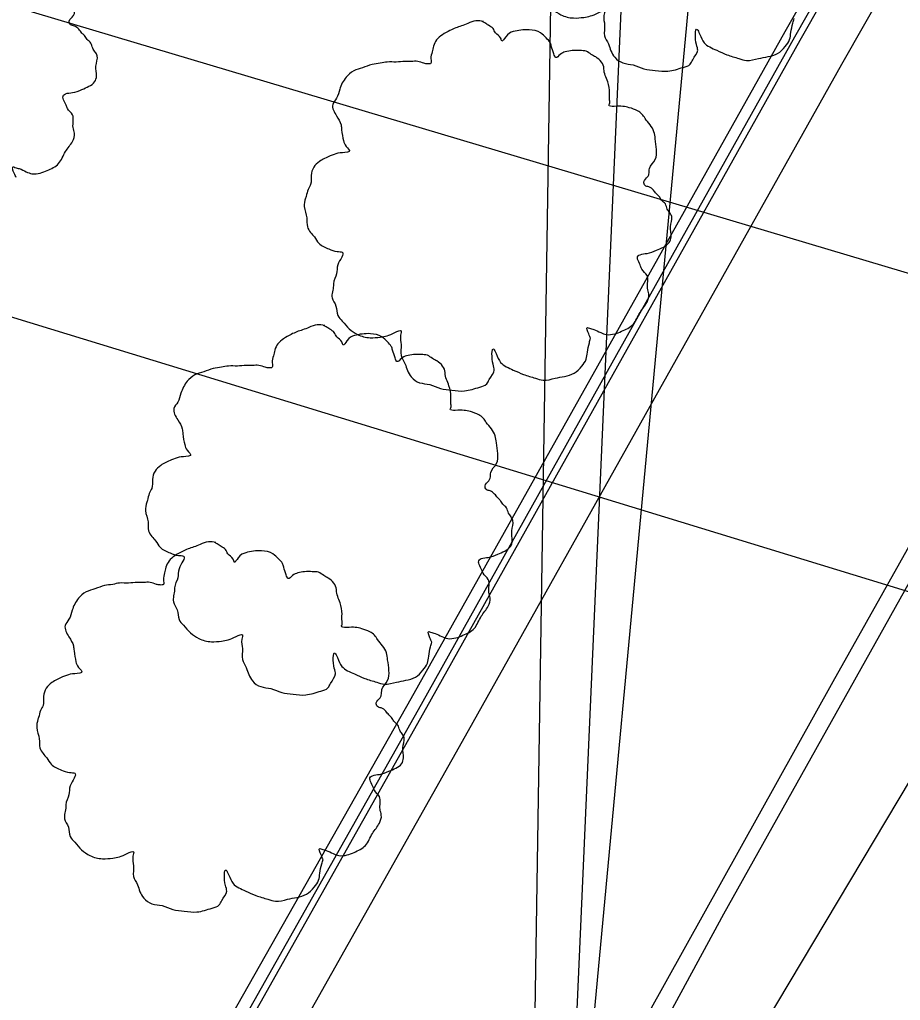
# Model space of a CAD drawing. Extents: x 2004847 to 2009016, y 1134161 to 1140101.
# Drawn here: x 2007843.79 to 2007878.54, y 1139041.08 to 1139079.76 of the extents above; entities that cross this region are included whole.
import ezdxf

# ---------------------------------------------------------------- set-up
doc = ezdxf.new("R2010")
doc.units = 0
for name, color, linetype in [('RD_EX_Curb', 7, 'Continuous'), ('RD_EX_DR_Pipe', 7, 'Continuous'), ('RD_EX_Pavement_Markings', 7, 'Continuous'), ('RD_EX_Road', 7, 'Continuous'), ('RD_EX_UT', 7, 'Continuous'), ('RD_EX_VEG', 7, 'Continuous'), ('RD_Sketch2', 7, 'Continuous')]:
    doc.layers.add(name, color=color, linetype=linetype)

msp = doc.modelspace()

# ---------------------------------------------------------------- linework, layer by layer
at = {"layer": 'RD_EX_Curb'}
for points in [[(2007851.738, 1139039.762), (2007859.238, 1139052.983), (2007866.607, 1139066.108), (2007873.994, 1139079.284), (2007881.459, 1139092.399), (2007889.186, 1139105.435), (2007896.871, 1139118.33), (2007904.719, 1139131.268), (2007912.686, 1139144.101), (2007920.684, 1139156.928), (2007928.661, 1139169.637), (2007936.888, 1139182.444), (2007945.175, 1139194.942), (2007953.654, 1139207.519), (2007962.071, 1139219.981), (2007965.836, 1139225.497)], [(2007852.173, 1139039.527), (2007859.641, 1139052.758), (2007866.98, 1139065.898), (2007874.366, 1139079.072), (2007881.83, 1139092.183), (2007889.554, 1139105.216), (2007897.239, 1139118.11), (2007905.035, 1139131.075), (2007913.022, 1139143.893), (2007921.074, 1139156.681), (2007929.037, 1139169.399), (2007937.26, 1139182.2), (2007945.52, 1139194.715), (2007954.01, 1139207.279), (2007962.419, 1139219.745), (2007966.163, 1139225.272)], [(2007852.399, 1139039.406), (2007859.85, 1139052.642), (2007867.203, 1139065.772), (2007874.587, 1139078.945), (2007882.05, 1139092.055), (2007889.774, 1139105.085), (2007897.437, 1139117.992), (2007905.232, 1139130.955), (2007913.155, 1139143.81), (2007921.234, 1139156.58), (2007929.246, 1139169.267), (2007937.467, 1139182.064), (2007945.719, 1139194.584), (2007954.174, 1139207.169), (2007962.603, 1139219.62), (2007966.32, 1139225.164)]]:
    msp.add_lwpolyline(points, dxfattribs=at)
at = {"layer": 'RD_EX_DR_Pipe'}
for p, q in [((2007815.248, 1139088.711), (2007971.76, 1139042.078)), ((2007968.123, 1139029.887), (2007811.92, 1139077.667))]:
    msp.add_line(p, q, dxfattribs=at)
at = {"layer": 'RD_EX_Pavement_Markings'}
for points in [[(2007820.157, 1138947.398), (2007826.834, 1138960.83), (2007833.554, 1138974.241), (2007840.428, 1138987.573), (2007847.335, 1139000.888), (2007854.38, 1139014.13), (2007861.469, 1139027.35), (2007868.587, 1139040.553), (2007875.888, 1139053.657), (2007883.239, 1139066.732), (2007890.688, 1139079.751), (2007898.221, 1139092.723), (2007905.895, 1139105.611), (2007913.581, 1139118.493), (2007921.389, 1139131.3), (2007929.294, 1139144.048), (2007937.306, 1139156.729), (2007945.328, 1139169.404), (2007953.554, 1139181.947), (2007961.784, 1139194.488), (2007970.174, 1139206.922), (2007977.391, 1139217.536)], [(2007973.46, 1139210.655), (2007965.166, 1139198.157), (2007956.871, 1139185.659), (2007948.649, 1139173.114), (2007940.568, 1139160.477), (2007932.487, 1139147.839), (2007924.572, 1139135.098), (2007916.725, 1139122.314), (2007908.966, 1139109.476), (2007901.359, 1139096.548), (2007893.752, 1139083.621), (2007886.252, 1139070.63), (2007878.887, 1139057.563), (2007871.558, 1139044.475), (2007864.404, 1139031.291), (2007857.279, 1139018.091), (2007850.195, 1139004.87), (2007843.293, 1138991.551), (2007836.392, 1138978.233)]]:
    msp.add_lwpolyline(points, dxfattribs=at)
at = {"layer": 'RD_EX_Road'}
msp.add_lwpolyline([(2007854.063, 1139038.509), (2007861.505, 1139051.719), (2007868.855, 1139064.844), (2007876.232, 1139078.004), (2007883.689, 1139091.103), (2007891.402, 1139104.116), (2007899.064, 1139117.021), (2007906.851, 1139129.969), (2007914.766, 1139142.812), (2007922.773, 1139155.607), (2007930.784, 1139168.293), (2007938.99, 1139181.066), (2007947.297, 1139193.549), (2007955.758, 1139206.099), (2007964.183, 1139218.545), (2007967.911, 1139224.067)], dxfattribs=at)
at = {"layer": 'RD_EX_UT'}
msp.add_line((2007865.163, 1139026.691), (2007964.711, 1139193.633), dxfattribs=at)
at = {"layer": 'RD_EX_VEG'}
for points in [[(2007870.118, 1139092.291), (2007869.818, 1139092.316), (2007869.493, 1139092.216), (2007869.243, 1139092.116), (2007869.018, 1139092.041), (2007868.793, 1139091.941), (2007868.493, 1139091.766), (2007868.268, 1139091.566), (2007868.143, 1139091.316), (2007868.093, 1139091.092), (2007868.044, 1139090.817), (2007868.044, 1139090.642), (2007867.919, 1139090.617), (2007867.769, 1139090.642), (2007867.519, 1139090.717), (2007867.269, 1139090.717), (2007867.019, 1139090.717), (2007866.669, 1139090.692), (2007866.319, 1139090.692), (2007866.044, 1139090.642), (2007865.72, 1139090.592), (2007865.345, 1139090.467), (2007864.995, 1139090.342), (2007864.695, 1139090.092), (2007864.445, 1139089.617), (2007864.32, 1139089.267), (2007864.17, 1139089.017), (2007864.32, 1139088.568), (2007864.495, 1139088.218), (2007864.52, 1139088.018), (2007864.595, 1139087.593), (2007864.695, 1139087.368), (2007864.82, 1139087.168), (2007864.745, 1139087.143), (2007864.37, 1139087.093), (2007864.07, 1139086.993), (2007863.645, 1139086.768), (2007863.421, 1139086.544), (2007863.321, 1139086.219), (2007863.296, 1139085.869), (2007863.196, 1139085.669), (2007863.121, 1139085.394), (2007863.096, 1139085.319), (2007863.046, 1139084.994), (2007863.146, 1139084.544), (2007863.171, 1139084.195), (2007863.296, 1139083.97), (2007863.446, 1139083.795), (2007863.62, 1139083.545), (2007864.02, 1139083.32), (2007864.345, 1139083.22), (2007864.545, 1139083.195), (2007864.37, 1139082.695), (2007864.32, 1139082.345), (2007864.195, 1139081.946), (2007864.195, 1139081.871), (2007864.145, 1139081.396), (2007864.295, 1139081.071), (2007864.37, 1139080.696), (2007864.545, 1139080.471), (2007864.82, 1139080.171), (2007865.145, 1139079.946), (2007865.645, 1139079.821), (2007866.044, 1139079.846), (2007866.619, 1139080.021), (2007866.869, 1139080.096), (2007866.844, 1139079.921), (2007866.869, 1139079.547), (2007866.869, 1139079.122), (2007867.019, 1139078.797), (2007867.119, 1139078.522), (2007867.269, 1139078.272), (2007867.594, 1139078.047), (2007867.994, 1139077.972), (2007868.418, 1139077.822), (2007868.868, 1139077.747), (2007869.368, 1139077.722), (2007869.968, 1139077.872), (2007870.243, 1139077.997), (2007870.343, 1139078.172), (2007870.542, 1139078.547), (2007870.492, 1139078.772), (2007870.517, 1139079.372), (2007870.617, 1139079.197), (2007870.792, 1139078.847), (2007871.292, 1139078.547), (2007871.692, 1139078.372), (2007872.167, 1139078.222), (2007872.467, 1139078.147), (2007872.941, 1139078.222), (2007873.316, 1139078.297), (2007873.691, 1139078.422), (2007873.991, 1139078.697), (2007874.166, 1139078.972), (2007874.216, 1139079.247), (2007874.291, 1139079.622), (2007874.341, 1139079.796)], [(2007843.655, 1139073.529), (2007843.58, 1139073.704), (2007843.53, 1139073.954), (2007843.605, 1139073.929), (2007843.78, 1139073.879), (2007844.055, 1139073.754), (2007844.28, 1139073.679), (2007844.605, 1139073.704), (2007844.88, 1139073.804), (2007845.329, 1139074.079), (2007845.604, 1139074.553), (2007845.879, 1139074.953), (2007845.954, 1139075.278), (2007845.904, 1139075.503), (2007845.879, 1139076.003), (2007845.679, 1139076.253), (2007845.629, 1139076.378), (2007845.529, 1139076.777), (2007845.604, 1139076.827), (2007845.879, 1139076.877), (2007846.254, 1139077.002), (2007846.529, 1139077.127), (2007846.754, 1139077.302), (2007846.829, 1139077.527), (2007846.804, 1139077.927), (2007846.854, 1139078.327), (2007846.779, 1139078.477), (2007846.679, 1139078.627), (2007846.604, 1139078.827), (2007846.454, 1139078.976), (2007846.354, 1139079.126), (2007846.254, 1139079.226), (2007846.129, 1139079.376), (2007845.954, 1139079.501), (2007845.804, 1139079.551), (2007845.754, 1139079.701), (2007845.904, 1139079.901), (2007845.954, 1139080.001), (2007845.979, 1139080.226), (2007846.204, 1139080.576), (2007846.254, 1139080.976), (2007846.204, 1139081.4), (2007846.154, 1139081.675), (2007846.004, 1139081.95), (2007845.804, 1139082.2), (2007845.679, 1139082.375), (2007845.504, 1139082.5), (2007845.179, 1139082.625), (2007844.929, 1139082.675), (2007844.58, 1139082.675), (2007844.38, 1139082.725), (2007844.405, 1139082.775), (2007844.405, 1139082.925), (2007844.405, 1139083.2), (2007844.33, 1139083.649), (2007844.18, 1139084.149), (2007844.18, 1139084.174), (2007844.08, 1139084.424), (2007843.855, 1139084.624), (2007843.68, 1139084.724), (2007843.48, 1139084.849), (2007843.23, 1139084.874), (2007842.93, 1139084.874), (2007842.655, 1139084.824), (2007842.456, 1139084.724), (2007842.281, 1139084.599), (2007842.206, 1139084.749), (2007842.106, 1139085.049), (2007842.056, 1139085.199), (2007841.906, 1139085.374), (2007841.681, 1139085.574), (2007841.231, 1139085.698), (2007840.606, 1139085.624), (2007840.306, 1139085.424), (2007840.157, 1139085.249), (2007840.107, 1139085.374), (2007839.907, 1139085.574), (2007839.807, 1139085.748), (2007839.632, 1139085.873), (2007839.482, 1139085.973), (2007839.382, 1139086.023)], [(2007862.093, 1139079.682), (2007861.794, 1139079.707), (2007861.469, 1139079.607), (2007861.219, 1139079.507), (2007860.994, 1139079.432), (2007860.769, 1139079.332), (2007860.469, 1139079.157), (2007860.244, 1139078.957), (2007860.119, 1139078.708), (2007860.069, 1139078.483), (2007860.019, 1139078.208), (2007860.019, 1139078.033), (2007859.894, 1139078.008), (2007859.744, 1139078.033), (2007859.495, 1139078.108), (2007859.245, 1139078.108), (2007858.995, 1139078.108), (2007858.645, 1139078.083), (2007858.295, 1139078.083), (2007858.02, 1139078.033), (2007857.695, 1139077.983), (2007857.321, 1139077.858), (2007856.971, 1139077.733), (2007856.671, 1139077.483), (2007856.421, 1139077.008), (2007856.296, 1139076.659), (2007856.146, 1139076.409), (2007856.296, 1139075.959), (2007856.471, 1139075.609), (2007856.496, 1139075.409), (2007856.571, 1139074.984), (2007856.671, 1139074.759), (2007856.796, 1139074.559), (2007856.721, 1139074.534), (2007856.346, 1139074.484), (2007856.046, 1139074.385), (2007855.621, 1139074.16), (2007855.396, 1139073.935), (2007855.296, 1139073.61), (2007855.271, 1139073.26), (2007855.172, 1139073.06), (2007855.097, 1139072.785), (2007855.072, 1139072.71), (2007855.022, 1139072.385), (2007855.122, 1139071.936), (2007855.147, 1139071.586), (2007855.271, 1139071.361), (2007855.421, 1139071.186), (2007855.596, 1139070.936), (2007855.996, 1139070.711), (2007856.321, 1139070.611), (2007856.521, 1139070.586), (2007856.346, 1139070.086), (2007856.296, 1139069.737), (2007856.171, 1139069.337), (2007856.171, 1139069.262), (2007856.121, 1139068.787), (2007856.271, 1139068.462), (2007856.346, 1139068.087), (2007856.521, 1139067.862), (2007856.796, 1139067.562), (2007857.121, 1139067.338), (2007857.62, 1139067.213), (2007858.02, 1139067.238), (2007858.595, 1139067.413), (2007858.845, 1139067.488), (2007858.82, 1139067.313), (2007858.845, 1139066.938), (2007858.845, 1139066.513), (2007858.995, 1139066.188), (2007859.095, 1139065.913), (2007859.245, 1139065.663), (2007859.57, 1139065.438), (2007859.969, 1139065.363), (2007860.394, 1139065.214), (2007860.844, 1139065.139), (2007861.344, 1139065.114), (2007861.944, 1139065.263), (2007862.218, 1139065.388), (2007862.318, 1139065.563), (2007862.518, 1139065.938), (2007862.468, 1139066.163), (2007862.493, 1139066.763), (2007862.593, 1139066.588), (2007862.768, 1139066.238), (2007863.268, 1139065.938), (2007863.668, 1139065.763), (2007864.143, 1139065.613), (2007864.442, 1139065.538), (2007864.917, 1139065.613), (2007865.292, 1139065.688), (2007865.667, 1139065.813), (2007865.967, 1139066.088), (2007866.142, 1139066.363), (2007866.192, 1139066.638), (2007866.267, 1139067.013), (2007866.317, 1139067.188)], [(2007866.317, 1139067.188), (2007866.242, 1139067.363), (2007866.192, 1139067.612), (2007866.267, 1139067.587), (2007866.442, 1139067.537), (2007866.716, 1139067.413), (2007866.941, 1139067.338), (2007867.266, 1139067.363), (2007867.541, 1139067.463), (2007867.991, 1139067.737), (2007868.266, 1139068.212), (2007868.541, 1139068.612), (2007868.616, 1139068.937), (2007868.566, 1139069.162), (2007868.541, 1139069.662), (2007868.341, 1139069.911), (2007868.291, 1139070.036), (2007868.191, 1139070.436), (2007868.266, 1139070.486), (2007868.541, 1139070.536), (2007868.915, 1139070.661), (2007869.19, 1139070.786), (2007869.415, 1139070.961), (2007869.49, 1139071.186), (2007869.465, 1139071.586), (2007869.515, 1139071.986), (2007869.44, 1139072.136), (2007869.34, 1139072.285), (2007869.265, 1139072.485), (2007869.115, 1139072.635), (2007869.015, 1139072.785), (2007868.915, 1139072.885), (2007868.791, 1139073.035), (2007868.616, 1139073.16), (2007868.466, 1139073.21), (2007868.416, 1139073.36), (2007868.566, 1139073.56), (2007868.616, 1139073.66), (2007868.641, 1139073.885), (2007868.866, 1139074.235), (2007868.915, 1139074.634), (2007868.866, 1139075.059), (2007868.816, 1139075.334), (2007868.666, 1139075.609), (2007868.466, 1139075.859), (2007868.341, 1139076.034), (2007868.166, 1139076.159), (2007867.841, 1139076.284), (2007867.591, 1139076.334), (2007867.241, 1139076.334), (2007867.041, 1139076.384), (2007867.066, 1139076.434), (2007867.066, 1139076.584), (2007867.066, 1139076.858), (2007866.991, 1139077.308), (2007866.841, 1139077.808), (2007866.841, 1139077.833), (2007866.741, 1139078.083), (2007866.517, 1139078.283), (2007866.342, 1139078.383), (2007866.142, 1139078.508), (2007865.892, 1139078.533), (2007865.592, 1139078.533), (2007865.317, 1139078.483), (2007865.117, 1139078.383), (2007864.942, 1139078.258), (2007864.867, 1139078.408), (2007864.767, 1139078.708), (2007864.717, 1139078.858), (2007864.567, 1139079.032), (2007864.343, 1139079.232), (2007863.893, 1139079.357), (2007863.268, 1139079.282), (2007862.968, 1139079.082), (2007862.818, 1139078.908), (2007862.768, 1139079.032), (2007862.568, 1139079.232), (2007862.468, 1139079.407), (2007862.293, 1139079.532), (2007862.143, 1139079.632), (2007862.043, 1139079.682)], [(2007855.831, 1139067.694), (2007855.531, 1139067.719), (2007855.206, 1139067.619), (2007854.956, 1139067.519), (2007854.731, 1139067.444), (2007854.506, 1139067.344), (2007854.206, 1139067.169), (2007853.982, 1139066.969), (2007853.857, 1139066.719), (2007853.807, 1139066.494), (2007853.757, 1139066.219), (2007853.757, 1139066.044), (2007853.632, 1139066.019), (2007853.482, 1139066.044), (2007853.232, 1139066.119), (2007852.982, 1139066.119), (2007852.732, 1139066.119), (2007852.382, 1139066.094), (2007852.032, 1139066.094), (2007851.758, 1139066.044), (2007851.433, 1139065.994), (2007851.058, 1139065.869), (2007850.708, 1139065.744), (2007850.408, 1139065.495), (2007850.158, 1139065.02), (2007850.033, 1139064.67), (2007849.883, 1139064.42), (2007850.033, 1139063.97), (2007850.208, 1139063.62), (2007850.233, 1139063.42), (2007850.308, 1139062.996), (2007850.408, 1139062.771), (2007850.533, 1139062.571), (2007850.458, 1139062.546), (2007850.083, 1139062.496), (2007849.783, 1139062.396), (2007849.359, 1139062.171), (2007849.134, 1139061.946), (2007849.034, 1139061.621), (2007849.009, 1139061.271), (2007848.909, 1139061.072), (2007848.834, 1139060.797), (2007848.809, 1139060.722), (2007848.759, 1139060.397), (2007848.859, 1139059.947), (2007848.884, 1139059.597), (2007849.009, 1139059.372), (2007849.159, 1139059.197), (2007849.334, 1139058.947), (2007849.733, 1139058.723), (2007850.058, 1139058.623), (2007850.258, 1139058.598), (2007850.083, 1139058.098), (2007850.033, 1139057.748), (2007849.908, 1139057.348), (2007849.908, 1139057.273), (2007849.858, 1139056.798), (2007850.008, 1139056.473), (2007850.083, 1139056.099), (2007850.258, 1139055.874), (2007850.533, 1139055.574), (2007850.858, 1139055.349), (2007851.358, 1139055.224), (2007851.758, 1139055.249), (2007852.332, 1139055.424), (2007852.582, 1139055.499), (2007852.557, 1139055.324), (2007852.582, 1139054.949), (2007852.582, 1139054.524), (2007852.732, 1139054.2), (2007852.832, 1139053.925), (2007852.982, 1139053.675), (2007853.307, 1139053.45), (2007853.707, 1139053.375), (2007854.131, 1139053.225), (2007854.581, 1139053.15), (2007855.081, 1139053.125), (2007855.681, 1139053.275), (2007855.956, 1139053.4), (2007856.056, 1139053.575), (2007856.256, 1139053.95), (2007856.206, 1139054.175), (2007856.231, 1139054.774), (2007856.33, 1139054.599), (2007856.505, 1139054.249), (2007857.005, 1139053.95), (2007857.405, 1139053.775), (2007857.88, 1139053.625), (2007858.18, 1139053.55), (2007858.654, 1139053.625), (2007859.029, 1139053.7), (2007859.404, 1139053.825), (2007859.704, 1139054.1), (2007859.879, 1139054.374), (2007859.929, 1139054.649), (2007860.004, 1139055.024), (2007860.054, 1139055.199)], [(2007860.054, 1139055.199), (2007859.979, 1139055.374), (2007859.929, 1139055.624), (2007860.004, 1139055.599), (2007860.179, 1139055.549), (2007860.454, 1139055.424), (2007860.679, 1139055.349), (2007861.003, 1139055.374), (2007861.278, 1139055.474), (2007861.728, 1139055.749), (2007862.003, 1139056.224), (2007862.278, 1139056.623), (2007862.353, 1139056.948), (2007862.303, 1139057.173), (2007862.278, 1139057.673), (2007862.078, 1139057.923), (2007862.028, 1139058.048), (2007861.928, 1139058.448), (2007862.003, 1139058.498), (2007862.278, 1139058.548), (2007862.653, 1139058.673), (2007862.928, 1139058.797), (2007863.153, 1139058.972), (2007863.227, 1139059.197), (2007863.203, 1139059.597), (2007863.252, 1139059.997), (2007863.178, 1139060.147), (2007863.078, 1139060.297), (2007863.003, 1139060.497), (2007862.853, 1139060.647), (2007862.753, 1139060.797), (2007862.653, 1139060.897), (2007862.528, 1139061.047), (2007862.353, 1139061.171), (2007862.203, 1139061.221), (2007862.153, 1139061.371), (2007862.303, 1139061.571), (2007862.353, 1139061.671), (2007862.378, 1139061.896), (2007862.603, 1139062.246), (2007862.653, 1139062.646), (2007862.603, 1139063.071), (2007862.553, 1139063.346), (2007862.403, 1139063.62), (2007862.203, 1139063.87), (2007862.078, 1139064.045), (2007861.903, 1139064.17), (2007861.578, 1139064.295), (2007861.328, 1139064.345), (2007860.978, 1139064.345), (2007860.779, 1139064.395), (2007860.804, 1139064.445), (2007860.804, 1139064.595), (2007860.804, 1139064.87), (2007860.729, 1139065.32), (2007860.579, 1139065.819), (2007860.579, 1139065.844), (2007860.479, 1139066.094), (2007860.254, 1139066.294), (2007860.079, 1139066.394), (2007859.879, 1139066.519), (2007859.629, 1139066.544), (2007859.329, 1139066.544), (2007859.054, 1139066.494), (2007858.854, 1139066.394), (2007858.679, 1139066.269), (2007858.604, 1139066.419), (2007858.505, 1139066.719), (2007858.455, 1139066.869), (2007858.305, 1139067.044), (2007858.08, 1139067.244), (2007857.63, 1139067.369), (2007857.005, 1139067.294), (2007856.705, 1139067.094), (2007856.555, 1139066.919), (2007856.505, 1139067.044), (2007856.305, 1139067.244), (2007856.206, 1139067.419), (2007856.031, 1139067.544), (2007855.881, 1139067.644), (2007855.781, 1139067.694)], [(2007851.539, 1139059.133), (2007851.239, 1139059.158), (2007850.914, 1139059.058), (2007850.664, 1139058.958), (2007850.439, 1139058.883), (2007850.214, 1139058.783), (2007849.914, 1139058.609), (2007849.689, 1139058.409), (2007849.564, 1139058.159), (2007849.514, 1139057.934), (2007849.465, 1139057.659), (2007849.465, 1139057.484), (2007849.34, 1139057.459), (2007849.19, 1139057.484), (2007848.94, 1139057.559), (2007848.69, 1139057.559), (2007848.44, 1139057.559), (2007848.09, 1139057.534), (2007847.74, 1139057.534), (2007847.465, 1139057.484), (2007847.141, 1139057.434), (2007846.766, 1139057.309), (2007846.416, 1139057.184), (2007846.116, 1139056.934), (2007845.866, 1139056.46), (2007845.741, 1139056.11), (2007845.591, 1139055.86), (2007845.741, 1139055.41), (2007845.916, 1139055.06), (2007845.941, 1139054.86), (2007846.016, 1139054.435), (2007846.116, 1139054.211), (2007846.241, 1139054.011), (2007846.166, 1139053.986), (2007845.791, 1139053.936), (2007845.491, 1139053.836), (2007845.066, 1139053.611), (2007844.842, 1139053.386), (2007844.742, 1139053.061), (2007844.717, 1139052.711), (2007844.617, 1139052.511), (2007844.542, 1139052.236), (2007844.517, 1139052.161), (2007844.467, 1139051.837), (2007844.567, 1139051.387), (2007844.592, 1139051.037), (2007844.717, 1139050.812), (2007844.867, 1139050.637), (2007845.041, 1139050.387), (2007845.441, 1139050.162), (2007845.766, 1139050.062), (2007845.966, 1139050.037), (2007845.791, 1139049.538), (2007845.741, 1139049.188), (2007845.616, 1139048.788), (2007845.616, 1139048.713), (2007845.566, 1139048.238), (2007845.716, 1139047.913), (2007845.791, 1139047.538), (2007845.966, 1139047.314), (2007846.241, 1139047.014), (2007846.566, 1139046.789), (2007847.066, 1139046.664), (2007847.465, 1139046.689), (2007848.04, 1139046.864), (2007848.29, 1139046.939), (2007848.265, 1139046.764), (2007848.29, 1139046.389), (2007848.29, 1139045.964), (2007848.44, 1139045.639), (2007848.54, 1139045.364), (2007848.69, 1139045.114), (2007849.015, 1139044.89), (2007849.415, 1139044.815), (2007849.839, 1139044.665), (2007850.289, 1139044.59), (2007850.789, 1139044.565), (2007851.389, 1139044.715), (2007851.664, 1139044.84), (2007851.764, 1139045.015), (2007851.963, 1139045.389), (2007851.913, 1139045.614), (2007851.938, 1139046.214), (2007852.038, 1139046.039), (2007852.213, 1139045.689), (2007852.713, 1139045.389), (2007853.113, 1139045.214), (2007853.588, 1139045.064), (2007853.888, 1139044.99), (2007854.362, 1139045.064), (2007854.737, 1139045.139), (2007855.112, 1139045.264), (2007855.412, 1139045.539), (2007855.587, 1139045.814), (2007855.637, 1139046.089), (2007855.712, 1139046.464), (2007855.762, 1139046.639)], [(2007855.762, 1139046.639), (2007855.687, 1139046.814), (2007855.637, 1139047.064), (2007855.712, 1139047.039), (2007855.887, 1139046.989), (2007856.162, 1139046.864), (2007856.387, 1139046.789), (2007856.711, 1139046.814), (2007856.986, 1139046.914), (2007857.436, 1139047.189), (2007857.711, 1139047.663), (2007857.986, 1139048.063), (2007858.061, 1139048.388), (2007858.011, 1139048.613), (2007857.986, 1139049.113), (2007857.786, 1139049.363), (2007857.736, 1139049.488), (2007857.636, 1139049.887), (2007857.711, 1139049.937), (2007857.986, 1139049.987), (2007858.361, 1139050.112), (2007858.636, 1139050.237), (2007858.86, 1139050.412), (2007858.935, 1139050.637), (2007858.91, 1139051.037), (2007858.96, 1139051.437), (2007858.885, 1139051.587), (2007858.785, 1139051.737), (2007858.71, 1139051.937), (2007858.561, 1139052.086), (2007858.461, 1139052.236), (2007858.361, 1139052.336), (2007858.236, 1139052.486), (2007858.061, 1139052.611), (2007857.911, 1139052.661), (2007857.861, 1139052.811), (2007858.011, 1139053.011), (2007858.061, 1139053.111), (2007858.086, 1139053.336), (2007858.311, 1139053.686), (2007858.361, 1139054.086), (2007858.311, 1139054.51), (2007858.261, 1139054.785), (2007858.111, 1139055.06), (2007857.911, 1139055.31), (2007857.786, 1139055.485), (2007857.611, 1139055.61), (2007857.286, 1139055.735), (2007857.036, 1139055.785), (2007856.686, 1139055.785), (2007856.486, 1139055.835), (2007856.511, 1139055.885), (2007856.511, 1139056.035), (2007856.511, 1139056.31), (2007856.436, 1139056.759), (2007856.287, 1139057.259), (2007856.287, 1139057.284), (2007856.187, 1139057.534), (2007855.962, 1139057.734), (2007855.787, 1139057.834), (2007855.587, 1139057.959), (2007855.337, 1139057.984), (2007855.037, 1139057.984), (2007854.762, 1139057.934), (2007854.562, 1139057.834), (2007854.387, 1139057.709), (2007854.312, 1139057.859), (2007854.212, 1139058.159), (2007854.162, 1139058.309), (2007854.013, 1139058.484), (2007853.788, 1139058.684), (2007853.338, 1139058.808), (2007852.713, 1139058.734), (2007852.413, 1139058.534), (2007852.263, 1139058.359), (2007852.213, 1139058.484), (2007852.013, 1139058.684), (2007851.913, 1139058.858), (2007851.739, 1139058.983), (2007851.589, 1139059.083), (2007851.489, 1139059.133)]]:
    msp.add_spline(points, degree=3, dxfattribs=at)
at = {"layer": 'RD_Sketch2'}
for points in [[(2007865.163, 1139026.691), (2007874.72, 1139128.769), (2007874.366, 1139129.776)], [(2007865.163, 1139026.691), (2007869.571, 1139126.655), (2007869.28, 1139127.481)], [(2007863.883, 1139024.544), (2007865.426, 1139124.285), (2007864.995, 1139125.512)]]:
    msp.add_lwpolyline(points, dxfattribs=at)

doc.saveas('drawing.dxf')
